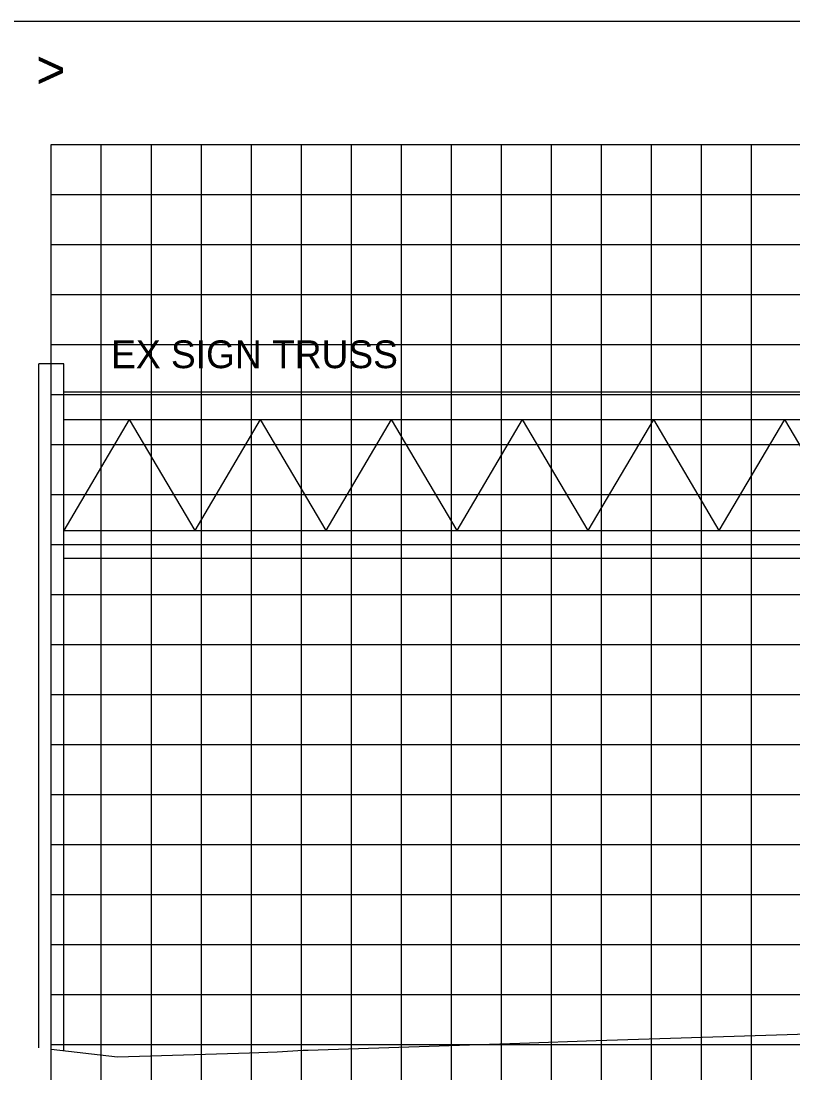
# Model space of a CAD drawing. Extents: x 2193008 to 2198143, y 1236112 to 1237864.
# Drawn here: x 2194891.65 to 2194922.52, y 1237185.97 to 1237228.05 of the extents above; entities that cross this region are included whole.
import ezdxf

# ---------------------------------------------------------------- set-up
doc = ezdxf.new("R2010")
doc.units = 0
for name, color, linetype in [('3', 7, 'Continuous'), ('60', 7, 'Continuous'), ('GSDIMS', 7, 'Continuous'), ('Level 1', 7, 'Continuous'), ('Level 55', 7, 'Continuous'), ('M-ROADS', 7, 'Continuous')]:
    doc.layers.add(name, color=color, linetype=linetype)

msp = doc.modelspace()

# ---------------------------------------------------------------- linework, layer by layer
at = {"layer": '3'}
for p, q in [((2194893.36, 1237214.332), (2194892.36, 1237214.332)), ((2194892.36, 1237186.978), (2194892.36, 1237214.332)), ((2194893.36, 1237186.865), (2194893.36, 1237214.332))]:
    msp.add_line(p, q, dxfattribs=at)
at = {"layer": '60'}
msp.add_line((2194892.86, 1237163.106), (2194892.86, 1237223.106), dxfattribs=at)
at = {"layer": 'GSDIMS'}
for p, q in [((2194893.36, 1237213.222), (2194936.835, 1237213.222)), ((2194893.36, 1237212.111), (2194928.344, 1237212.111)), ((2194895.979, 1237212.111), (2194893.36, 1237207.672)), ((2194895.979, 1237212.111), (2194898.599, 1237207.672)), ((2194901.218, 1237212.111), (2194898.599, 1237207.672)), ((2194901.218, 1237212.111), (2194903.837, 1237207.672)), ((2194906.456, 1237212.111), (2194903.837, 1237207.672)), ((2194906.456, 1237212.111), (2194909.075, 1237207.672)), ((2194911.694, 1237212.111), (2194909.075, 1237207.672)), ((2194911.694, 1237212.111), (2194914.313, 1237207.672)), ((2194916.933, 1237212.111), (2194914.313, 1237207.672)), ((2194916.933, 1237212.111), (2194919.552, 1237207.672)), ((2194922.171, 1237212.111), (2194919.552, 1237207.672)), ((2194922.171, 1237212.111), (2194924.79, 1237207.672)), ((2194893.36, 1237207.672), (2194928.344, 1237207.672)), ((2194893.36, 1237206.561), (2194936.835, 1237206.561))]:
    msp.add_line(p, q, dxfattribs=at)
at = {"layer": 'Level 1'}
msp.add_line((2194882.86, 1237228.046), (2195182.86, 1237228.046), dxfattribs=at)
at = {"layer": 'M-ROADS'}
for p, q in [((2194892.86, 1237223.106), (2195022.86, 1237223.106)), ((2194894.86, 1237163.106), (2194894.86, 1237223.106)), ((2194896.86, 1237163.106), (2194896.86, 1237223.106)), ((2194898.86, 1237163.106), (2194898.86, 1237223.106)), ((2194900.86, 1237163.106), (2194900.86, 1237223.106)), ((2194902.86, 1237163.106), (2194902.86, 1237223.106)), ((2194904.86, 1237163.106), (2194904.86, 1237223.106)), ((2194906.86, 1237163.106), (2194906.86, 1237223.106)), ((2194908.86, 1237163.106), (2194908.86, 1237223.106)), ((2194910.86, 1237163.106), (2194910.86, 1237223.106)), ((2194912.86, 1237163.106), (2194912.86, 1237223.106)), ((2194914.86, 1237163.106), (2194914.86, 1237223.106)), ((2194916.86, 1237163.106), (2194916.86, 1237223.106)), ((2194918.86, 1237163.106), (2194918.86, 1237223.106)), ((2194920.86, 1237163.106), (2194920.86, 1237223.106)), ((2194892.86, 1237221.106), (2195022.86, 1237221.106)), ((2194892.86, 1237219.106), (2195022.86, 1237219.106)), ((2194892.86, 1237217.106), (2195022.86, 1237217.106)), ((2194892.86, 1237215.106), (2195022.86, 1237215.106)), ((2194892.86, 1237213.106), (2195022.86, 1237213.106)), ((2194892.86, 1237211.106), (2195022.86, 1237211.106)), ((2194892.86, 1237209.106), (2195022.86, 1237209.106)), ((2194892.86, 1237207.106), (2195022.86, 1237207.106)), ((2194892.86, 1237205.106), (2195022.86, 1237205.106)), ((2194892.86, 1237203.106), (2195022.86, 1237203.106)), ((2194892.86, 1237201.106), (2195022.86, 1237201.106)), ((2194892.86, 1237199.106), (2195022.86, 1237199.106)), ((2194892.86, 1237197.106), (2195022.86, 1237197.106)), ((2194892.86, 1237195.106), (2195022.86, 1237195.106)), ((2194892.86, 1237193.106), (2195022.86, 1237193.106)), ((2194892.86, 1237191.106), (2195022.86, 1237191.106)), ((2194892.86, 1237189.106), (2195022.86, 1237189.106)), ((2194892.86, 1237187.106), (2195022.86, 1237187.106))]:
    msp.add_line(p, q, dxfattribs=at)
msp.add_lwpolyline([(2194892.86, 1237186.922), (2194895.503, 1237186.622), (2194900.783, 1237186.78), (2194901.886, 1237186.82), (2194902.929, 1237186.878), (2194903.134, 1237186.89), (2194911.596, 1237187.166), (2194914.642, 1237187.265), (2194926.096, 1237187.637), (2194926.668, 1237187.655), (2194929.981, 1237187.748), (2194938.564, 1237187.987), (2194940.14, 1237188.017), (2194950.438, 1237188.224), (2194952.717, 1237188.291), (2194962.471, 1237188.558)], dxfattribs=at)

# ---------------------------------------------------------------- texts
at = {"layer": '60'}
msp.add_text('>', height=1.5, dxfattribs=at).set_placement((2194892.252, 1237225.356))
at = {"layer": 'Level 55'}
msp.add_text('EX SIGN TRUSS', height=1.11046, dxfattribs=at).set_placement((2194895.251, 1237214.162))

doc.saveas('drawing.dxf')
